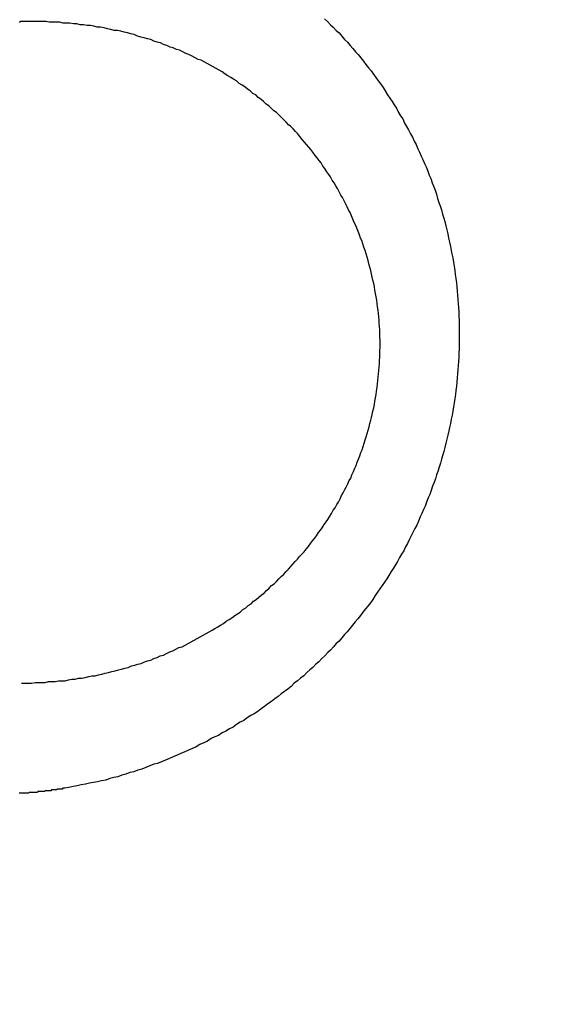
# Model space of a CAD drawing. Header units: millimetres. Extents: x -604189 to 881711, y -381903 to -7297.
# Tile 409 of 656: x -579671.94 to -579665.59, y -164980.04 to -164968.14. Entities that reach past the tile are written whole.
import ezdxf

# ---------------------------------------------------------------- set-up
doc = ezdxf.new("R2010")
doc.units = ezdxf.units.MM
doc.header["$LTSCALE"] = 100
doc.linetypes.add('0.5_0.5', pattern=[1, 0.5, -0.5])
doc.linetypes.add('ACAD_ISO04W100', pattern=[30.5, 24, -3, 0.5, -3])
doc.layers.get('Defpoints').update_dxf_attribs({"color": 30})
doc.layers.add('OPIS', color=7, linetype='Continuous')
doc.layers.add('strop osie', color=80, linetype='ACAD_ISO04W100', lineweight=5)
doc.styles.get("Standard").update_dxf_attribs({"font": 'romans.shx', "width": 0.5})
doc.dimstyles.new('1 50', dxfattribs={"dimtxt": 150, "dimasz": 80, "dimexe": 1, "dimexo": 1, "dimgap": 20, "dimtad": 1, "dimdec": 0, "dimlfac": 0.1, "dimtxsty": 'Standard', "dimblk": 'ARCHTICK', "dimcen": 200, "dimclrd": 2, "dimadec": 1, "dimazin": 0, "dimtfac": 1, "dimtdec": 0, "dimtmove": 0, "dimatfit": 3, "dimldrblk": 'ARCHTICK', "dimfxl": 120, "dimfxlon": 1, "dimtfill": 1, "dimarcsym": 0})

# ---------------------------------------------------------------- blocks, each defined once
blk = doc.blocks.new('_ArchTick')
at = {"layer": 'strop osie', "color": 0, "const_width": 0.15}
blk.add_lwpolyline([(-0.5, -0.5), (0.5, 0.5)], dxfattribs=at)
blk = doc.blocks.new('*D3294')
at = {"layer": 'Defpoints', "color": 0, "linetype": 'ByBlock', "lineweight": 5, "transparency": 16777216}
for p in [(-595783.126, -159420.303), (-593748.924, -159420.303), (-552118.935, -179940.303)]:
    blk.add_point(p, dxfattribs=at)
at = {"layer": 'OPIS', "color": 0, "linetype": 'Continuous', "lineweight": -2, "transparency": 16777216}
for p, q in [((-595723.126, -159420.303), (-595784.126, -159420.303)), ((-595723.126, -179940.303), (-595784.126, -179940.303))]:
    blk.add_line(p, q, dxfattribs=at)
at = {"layer": 'OPIS', "color": 2, "lineweight": -2, "transparency": 16777216}
blk.add_line((-595783.126, -179940.303), (-595783.126, -159420.303), dxfattribs=at)
at = {"layer": 'OPIS', "color": 2, "linetype": 'ByBlock', "lineweight": -2, "transparency": 16777216, "xscale": 80, "yscale": 80, "zscale": 80}
for p, rotation in [((-595783.126, -159420.303), 90), ((-595783.126, -179940.303), 270)]:
    blk.add_blockref('_ArchTick', p, dxfattribs=dict(at, rotation=rotation))
at = {"layer": 'OPIS', "color": 0, "linetype": 'ByBlock', "lineweight": 13, "transparency": 16777216, "insert": (-595878.126, -169680.303), "char_height": 150, "attachment_point": 5, "rotation": 90, "bg_fill": 3, "box_fill_scale": 1.1, "bg_fill_color": 256, "bg_fill_true_color": 13158600, "bg_fill_transparency": 0}
blk.add_mtext('2052', dxfattribs=at)

msp = doc.modelspace()

# ---------------------------------------------------------------- dimensions: what is measured, and where the dimension line sits
at = {"layer": 'OPIS', "color": 0, "linetype": 'ByBlock', "lineweight": 13}
dim = msp.add_linear_dim(base=(-595783.126, -159420.303), p1=(-552118.935, -179940.303), p2=(-593748.924, -159420.303), angle=90, dimstyle='1 50', override={"dimtmove": 1, "dimfxl": 60, "dimarcsym": 1}, dxfattribs=at)
dim.commit()
dim.dimension.update_dxf_attribs({"geometry": '*D3294', "text_midpoint": (-595878.126, -169680.303)})

# ---------------------------------------------------------------- next in the draw order: hatches: boundary and pattern name
at = {"layer": 'OPIS', "linetype": '0.5_0.5', "lineweight": 13}
h = msp.add_hatch(dxfattribs=at)
h.set_pattern_fill('ANSI37', color=0, scale=130)
h.set_pattern_definition([(45, (-597218.54, 256668.8), (-291.85832, 291.85832), []), (135, (-597218.54, 256668.8), (-291.85832, -291.85832), [])])
edge = h.paths.add_edge_path(flags=16)
edge.add_line((-570958.916, -168985.281), (-571058.916, -168985.281))
edge.add_line((-571058.916, -168985.281), (-572598.916, -168985.281))
edge.add_line((-572598.916, -168985.281), (-572598.915, -170470.3))
edge.add_line((-572598.915, -170470.3), (-570825.763, -170470.3))
edge.add_arc((-570508.916, -170339.099), 342.937, 180, 202.49364, ccw=False)
edge.add_arc((-570508.916, -170339.099), 342.937, 90, 180, ccw=False)
edge.add_line((-570508.916, -169996.163), (-570508.916, -169764.704))
edge.add_arc((-570058.916, -168985.281), 900, 180, 240, ccw=False)
edge = h.paths.add_edge_path(flags=17)
edge.add_line((-569358.915, -170085.281), (-569358.916, -168985.281))
edge.add_line((-569358.916, -168985.281), (-569358.917, -168985.281))
edge.add_line((-569358.917, -168985.281), (-569958.916, -168985.281))
edge.add_line((-569958.916, -168985.281), (-570058.916, -168985.281))
edge.add_line((-570058.916, -168985.281), (-570058.916, -168925.281))
edge.add_line((-570058.916, -168925.281), (-569958.916, -168925.281))
edge.add_line((-569958.916, -168925.281), (-569958.916, -168865.281))
edge.add_line((-569958.916, -168865.281), (-569358.916, -168865.281))
edge.add_line((-569358.916, -168865.281), (-569358.917, -166865.281))
edge.add_line((-569358.917, -166865.281), (-574098.917, -166865.286))
edge.add_line((-574098.917, -166865.286), (-574098.914, -171970.3))
edge.add_line((-574098.914, -171970.3), (-572608.913, -171970.3))
edge.add_line((-572608.913, -171970.3), (-571504.913, -170590.3))
edge.add_line((-571504.913, -170590.3), (-572718.915, -170590.3))
edge.add_line((-572718.915, -170590.3), (-572718.916, -168865.281))
edge.add_line((-572718.916, -168865.281), (-571058.916, -168865.281))
edge.add_line((-571058.916, -168865.281), (-571058.916, -168925.281))
edge.add_line((-571058.916, -168925.281), (-570958.916, -168925.281))
edge.add_line((-570958.916, -168925.281), (-570958.916, -168985.281))
edge.add_arc((-570058.916, -168985.281), 900, 180, 240)
edge.add_line((-570508.916, -169764.704), (-570508.916, -169996.163))
edge.add_arc((-570508.916, -170339.099), 342.937, 0, 90, ccw=False)
edge.add_arc((-570508.916, -170339.099), 342.937, 208.97989, 360, ccw=False)
edge.add_line((-570808.913, -170505.253), (-570808.913, -171171.086))
edge.add_arc((-570808.913, -171220.3), 49.214, 0, 90, ccw=False)
edge.add_arc((-570808.913, -171220.3), 49.214, 270, 360, ccw=False)
edge.add_line((-570808.913, -171269.514), (-570808.913, -171970.3))
edge.add_line((-570808.913, -171970.3), (-569358.914, -171970.3))
edge.add_line((-569358.914, -171970.3), (-569358.915, -170085.281))
h.paths.add_polyline_path([(-561118.924, -159870.303), (-590334.655, -159870.303), (-590334.655, -161470.303), (-562318.924, -161470.303), (-562318.924, -172095.292), (-561118.924, -172095.291), (-561118.924, -168350.303), (-552073.919, -168350.303), (-552073.92, -167150.303), (-561118.924, -167150.303)])
h.paths.add_polyline_path([(-572856.927, -169813.68), (-569451.07, -169813.68), (-569451.07, -169408.68), (-572856.927, -169408.68)], flags=16)
at = {"layer": 'OPIS', "linetype": 'ByBlock', "lineweight": 15}
h = msp.add_hatch(dxfattribs=at)
h.set_pattern_fill('ANSI37', color=0, scale=80, angle=45)
h.set_pattern_definition([(90, (-298582.96, 32475.8), (-254, 0), []), (180, (-298582.96, 32475.8), (-3e-14, -254), [])])
edge = h.paths.add_edge_path()
edge.add_arc((-579589.086, -167378.931), 50, 0, 90)
edge.add_line((-579589.086, -167328.931), (-579794.086, -167328.93))
edge.add_arc((-579794.086, -167378.93), 50, 89.9996, 180)
edge.add_line((-579844.086, -167378.93), (-579844.086, -167822.93))
edge.add_arc((-579794.086, -167822.93), 50, 180, 270)
edge.add_line((-579794.086, -167872.93), (-579589.085, -167872.931))
edge.add_arc((-579589.086, -167822.931), 50, 270.0014, 360)
edge.add_line((-579539.086, -167822.931), (-579539.086, -167378.931))
edge = h.paths.add_edge_path()
edge.add_arc((-579589.086, -167378.931), 50, 0, 90)
edge.add_line((-579589.086, -167328.931), (-579794.086, -167328.93))
edge.add_arc((-579794.086, -167378.93), 50, 89.9996, 180)
edge.add_line((-579844.086, -167378.93), (-579844.086, -167822.93))
edge.add_arc((-579794.086, -167822.93), 50, 180, 270)
edge.add_line((-579794.086, -167872.93), (-579589.085, -167872.931))
edge.add_arc((-579589.086, -167822.931), 50, 270.0014, 360)
edge.add_line((-579539.086, -167822.931), (-579539.086, -167378.931))
edge = h.paths.add_edge_path()
edge.add_line((-579899.087, -167300.93), (-579424.086, -167300.93))
edge.add_line((-579424.086, -167300.93), (-579424.086, -167900.93))
edge.add_line((-579424.086, -167900.93), (-579898.789, -167900.93))
edge.add_arc((-579899.086, -167892.935), 8, 180, 272.1285, ccw=False)
edge.add_line((-579907.086, -167892.935), (-579907.086, -167308.93))
edge.add_arc((-579899.086, -167308.93), 8, 90.0036, 180, ccw=False)
h.paths.add_polyline_path([(-581519.932, -164217.829), (-581520.004, -164223.092), (-581520.079, -164228.355), (-581520.156, -164233.617), (-581520.235, -164238.88), (-581520.318, -164244.143), (-581520.402, -164249.406), (-581520.489, -164254.669), (-581520.579, -164259.931), (-581520.671, -164265.194), (-581520.766, -164270.457), (-581520.863, -164275.719), (-581520.962, -164280.982), (-581521.064, -164286.244), (-581521.169, -164291.506), (-581521.276, -164296.769), (-581521.386, -164302.031), (-581521.498, -164307.293), (-581521.613, -164312.556), (-581521.73, -164317.818), (-581521.85, -164323.08), (-581521.972, -164328.342), (-581522.097, -164333.604), (-581522.225, -164338.866), (-581522.355, -164344.127), (-581522.488, -164349.389), (-581522.623, -164354.651), (-581522.76, -164359.913), (-581522.901, -164365.174), (-581523.043, -164370.436), (-581523.189, -164375.697), (-581523.337, -164380.958), (-581523.487, -164386.22), (-581523.64, -164391.481), (-581523.795, -164396.742), (-581523.953, -164402.003), (-581874.489, -164402.003), (-581874.664, -164396.198), (-581874.835, -164390.392), (-581875.003, -164384.587), (-581875.168, -164378.781), (-581875.329, -164372.976), (-581875.488, -164367.17), (-581875.643, -164361.364), (-581875.796, -164355.558), (-581875.945, -164349.752), (-581876.092, -164343.946), (-581876.235, -164338.14), (-581876.375, -164332.334), (-581876.512, -164326.527), (-581876.646, -164320.721), (-581876.777, -164314.914), (-581876.904, -164309.108), (-581877.029, -164303.301), (-581877.151, -164297.495), (-581877.269, -164291.688), (-581877.385, -164285.881), (-581877.497, -164280.074), (-581877.606, -164274.267), (-581877.713, -164268.461), (-581877.816, -164262.653), (-581877.916, -164256.846), (-581878.014, -164251.039), (-581878.108, -164245.232), (-581878.199, -164239.425), (-581878.287, -164233.618), (-581878.372, -164227.81), (-581878.454, -164222.003), (-581878.533, -164216.196), (-581878.609, -164210.388), (-581878.682, -164204.581), (-581878.751, -164198.773), (-581878.818, -164192.966), (-581878.881, -164187.158), (-581878.941, -164181.35), (-581878.997, -164175.543), (-581879.051, -164169.735), (-581879.101, -164163.927), (-581879.147, -164158.12), (-581879.191, -164152.312), (-581879.231, -164146.504), (-581879.267, -164140.696), (-581879.301, -164134.888), (-581879.332, -164129.081), (-581879.361, -164123.273), (-581879.388, -164117.465), (-581879.413, -164111.657), (-581879.437, -164105.849), (-581879.459, -164100.041), (-581879.475, -164094.233), (-581879.48, -164088.425), (-581879.472, -164082.617), (-581879.448, -164076.809), (-581879.406, -164071.002), (-581879.347, -164065.194), (-581879.269, -164059.387), (-581879.171, -164053.58), (-581879.054, -164047.773), (-581878.917, -164041.967), (-581878.759, -164036.161), (-581878.581, -164030.356), (-581878.381, -164024.551), (-581878.159, -164018.747), (-581877.914, -164012.944), (-581877.642, -164007.143), (-581877.341, -164001.342), (-581877.009, -163995.544), (-581876.642, -163989.748), (-581876.238, -163983.954), (-581875.795, -163978.163), (-581875.304, -163972.376), (-581874.753, -163966.594), (-581874.129, -163960.82), (-581873.419, -163955.056), (-581872.605, -163949.306), (-581871.67, -163943.574), (-581870.596, -163937.865), (-581869.362, -163932.188), (-581867.941, -163926.557), (-581866.302, -163920.987), (-581864.416, -163915.495), (-581862.246, -163910.11), (-581859.744, -163904.869), (-581856.869, -163899.824), (-581853.582, -163895.036), (-581849.851, -163890.591), (-581845.671, -163886.563), (-581841.105, -163882.977), (-581836.224, -163879.833), (-581831.097, -163877.106), (-581825.784, -163874.761), (-581820.336, -163872.759), (-581814.785, -163871.064), (-581809.154, -163869.636), (-581803.468, -163868.44), (-581797.747, -163867.44), (-581792, -163866.603), (-581786.235, -163865.9), (-581780.458, -163865.297), (-581774.674, -163864.778), (-581768.884, -163864.334), (-581763.088, -163863.958), (-581757.289, -163863.646), (-581751.486, -163863.39), (-581745.681, -163863.186), (-581739.874, -163863.026), (-581734.068, -163862.906), (-581728.26, -163862.819), (-581722.453, -163862.761), (-581716.645, -163862.725), (-581710.837, -163862.707), (-581705.029, -163862.7), (-581699.221, -163862.698), (-581693.958, -163862.699), (-581688.694, -163862.704), (-581683.431, -163862.718), (-581678.167, -163862.744), (-581672.904, -163862.788), (-581667.641, -163862.852), (-581662.379, -163862.942), (-581657.117, -163863.062), (-581651.856, -163863.215), (-581646.596, -163863.407), (-581641.337, -163863.64), (-581636.081, -163863.919), (-581630.828, -163864.249), (-581625.579, -163864.634), (-581620.334, -163865.078), (-581615.096, -163865.587), (-581609.864, -163866.17), (-581604.645, -163866.847), (-581599.442, -163867.642), (-581594.263, -163868.578), (-581589.115, -163869.676), (-581584.013, -163870.965), (-581578.971, -163872.474), (-581574.009, -163874.23), (-581569.153, -163876.259), (-581564.436, -163878.591), (-581559.896, -163881.253), (-581555.585, -163884.268), (-581551.554, -163887.652), (-581547.857, -163891.394), (-581544.534, -163895.471), (-581541.574, -163899.824), (-581538.952, -163904.387), (-581536.64, -163909.114), (-581534.606, -163913.968), (-581532.817, -163918.918), (-581531.241, -163923.939), (-581529.854, -163929.016), (-581528.636, -163934.137), (-581527.564, -163939.29), (-581526.619, -163944.467), (-581525.784, -163949.663), (-581525.048, -163954.875), (-581524.397, -163960.099), (-581523.818, -163965.33), (-581523.302, -163970.568), (-581522.84, -163975.811), (-581522.421, -163981.058), (-581522.037, -163986.308), (-581521.685, -163991.559), (-581521.363, -163996.813), (-581521.067, -164002.068), (-581520.796, -164007.324), (-581520.549, -164012.582), (-581520.322, -164017.84), (-581520.116, -164023.1), (-581519.928, -164028.36), (-581519.759, -164033.621), (-581519.607, -164038.882), (-581519.472, -164044.144), (-581519.354, -164049.406), (-581519.252, -164054.668), (-581519.166, -164059.931), (-581519.096, -164065.194), (-581519.041, -164070.457), (-581519.001, -164075.72), (-581518.976, -164080.984), (-581518.964, -164086.247), (-581518.964, -164091.51), (-581518.974, -164096.774), (-581518.991, -164102.037), (-581519.012, -164107.301), (-581519.034, -164112.564), (-581519.057, -164117.828), (-581519.081, -164123.091), (-581519.107, -164128.354), (-581519.135, -164133.618), (-581519.165, -164138.881), (-581519.197, -164144.144), (-581519.232, -164149.408), (-581519.269, -164154.671), (-581519.31, -164159.934), (-581519.353, -164165.198), (-581519.399, -164170.461), (-581519.447, -164175.724), (-581519.498, -164180.987), (-581519.552, -164186.25), (-581519.609, -164191.513), (-581519.668, -164196.777), (-581519.73, -164202.04), (-581519.795, -164207.303), (-581519.862, -164212.566)])
h.paths.add_polyline_path([(-582118.924, -164407.051), (-579418.924, -164407.051), (-579418.924, -162910.783), (-582118.924, -162910.783)])
h.paths.add_polyline_path([(-581950.717, -164839.225), (-581944.91, -164839.127), (-581939.103, -164839.033), (-581933.295, -164838.942), (-581927.488, -164838.854), (-581921.681, -164838.769), (-581915.873, -164838.687), (-581910.066, -164838.608), (-581904.259, -164838.532), (-581898.451, -164838.459), (-581892.644, -164838.39), (-581886.836, -164838.323), (-581881.028, -164838.26), (-581875.221, -164838.2), (-581869.413, -164838.144), (-581863.605, -164838.09), (-581857.798, -164838.04), (-581851.99, -164837.994), (-581846.182, -164837.95), (-581840.374, -164837.91), (-581834.567, -164837.874), (-581828.759, -164837.84), (-581822.951, -164837.809), (-581817.143, -164837.78), (-581811.335, -164837.753), (-581805.527, -164837.728), (-581799.719, -164837.704), (-581793.912, -164837.682), (-581788.104, -164837.666), (-581782.296, -164837.661), (-581776.488, -164837.669), (-581770.68, -164837.693), (-581764.872, -164837.735), (-581759.065, -164837.794), (-581753.257, -164837.872), (-581747.45, -164837.97), (-581741.643, -164838.087), (-581735.837, -164838.224), (-581730.031, -164838.382), (-581724.226, -164838.56), (-581718.422, -164838.76), (-581712.618, -164838.982), (-581706.815, -164839.227), (-581701.013, -164839.499), (-581695.213, -164839.8), (-581689.415, -164840.132), (-581683.618, -164840.499), (-581677.825, -164840.903), (-581672.034, -164841.346), (-581666.246, -164841.837), (-581660.465, -164842.388), (-581654.691, -164843.012), (-581648.927, -164843.722), (-581643.176, -164844.536), (-581637.444, -164845.471), (-581631.736, -164846.545), (-581626.059, -164847.779), (-581620.428, -164849.2), (-581614.858, -164850.839), (-581609.366, -164852.725), (-581603.98, -164854.895), (-581598.739, -164857.397), (-581593.694, -164860.272), (-581588.906, -164863.559), (-581584.462, -164867.29), (-581580.433, -164871.47), (-581576.847, -164876.036), (-581573.704, -164880.917), (-581570.976, -164886.044), (-581568.631, -164891.357), (-581566.63, -164896.805), (-581564.934, -164902.356), (-581563.507, -164907.987), (-581562.31, -164913.673), (-581561.31, -164919.394), (-581560.474, -164925.141), (-581559.77, -164930.906), (-581559.168, -164936.683), (-581558.648, -164942.467), (-581558.204, -164948.257), (-581557.829, -164954.053), (-581557.516, -164959.852), (-581557.261, -164965.655), (-581557.056, -164971.46), (-581556.897, -164977.267), (-581556.776, -164983.073), (-581556.69, -164988.881), (-581556.631, -164994.688), (-581556.596, -165000.496), (-581556.577, -165006.304), (-581556.57, -165012.112), (-581556.569, -165017.92), (-581556.57, -165023.183), (-581556.575, -165028.447), (-581556.588, -165033.71), (-581556.615, -165038.974), (-581556.658, -165044.237), (-581556.723, -165049.5), (-581556.813, -165054.762), (-581556.932, -165060.024), (-581557.086, -165065.285), (-581557.277, -165070.545), (-581557.51, -165075.804), (-581557.79, -165081.06), (-581558.119, -165086.313), (-581558.504, -165091.562), (-581558.949, -165096.807), (-581559.458, -165102.045), (-581560.04, -165107.276), (-581560.717, -165112.496), (-581561.513, -165117.699), (-581562.448, -165122.878), (-581563.547, -165128.026), (-581564.836, -165133.128), (-581566.345, -165138.17), (-581568.1, -165143.132), (-581570.129, -165147.988), (-581572.461, -165152.705), (-581575.123, -165157.245), (-581578.139, -165161.556), (-581581.522, -165165.587), (-581585.265, -165169.284), (-581589.342, -165172.607), (-581593.694, -165175.567), (-581598.257, -165178.189), (-581602.985, -165180.501), (-581607.838, -165182.535), (-581612.788, -165184.324), (-581617.81, -165185.9), (-581622.887, -165187.287), (-581628.007, -165188.505), (-581633.16, -165189.577), (-581638.337, -165190.522), (-581643.534, -165191.357), (-581648.746, -165192.093), (-581653.969, -165192.744), (-581659.201, -165193.323), (-581664.439, -165193.839), (-581669.682, -165194.301), (-581674.929, -165194.72), (-581680.178, -165195.104), (-581685.43, -165195.456), (-581690.683, -165195.778), (-581695.938, -165196.074), (-581701.195, -165196.345), (-581706.452, -165196.592), (-581711.711, -165196.819), (-581716.97, -165197.025), (-581722.23, -165197.213), (-581727.491, -165197.382), (-581732.752, -165197.534), (-581738.014, -165197.669), (-581743.276, -165197.787), (-581748.539, -165197.889), (-581753.801, -165197.975), (-581759.064, -165198.045), (-581764.327, -165198.1), (-581769.591, -165198.14), (-581774.854, -165198.165), (-581780.118, -165198.177), (-581785.381, -165198.177), (-581790.644, -165198.167), (-581795.908, -165198.15), (-581801.171, -165198.129), (-581806.435, -165198.107), (-581811.698, -165198.084), (-581816.961, -165198.06), (-581822.225, -165198.034), (-581827.488, -165198.006), (-581832.752, -165197.976), (-581838.015, -165197.944), (-581843.278, -165197.909), (-581848.541, -165197.872), (-581853.805, -165197.831), (-581859.068, -165197.788), (-581864.331, -165197.742), (-581869.594, -165197.694), (-581874.858, -165197.643), (-581880.121, -165197.589), (-581885.384, -165197.532), (-581890.647, -165197.473), (-581895.91, -165197.411), (-581901.173, -165197.346), (-581906.436, -165197.279), (-581911.699, -165197.209), (-581916.962, -165197.137), (-581922.225, -165197.062), (-581927.488, -165196.985), (-581932.751, -165196.906), (-581938.014, -165196.823), (-581943.276, -165196.739), (-581948.539, -165196.652), (-581953.802, -165196.562), (-581959.064, -165196.47), (-581964.327, -165196.375), (-581969.59, -165196.278), (-581974.852, -165196.179), (-581980.115, -165196.077), (-581985.377, -165195.972), (-581990.639, -165195.865), (-581995.902, -165195.755), (-582001.164, -165195.643), (-582006.426, -165195.528), (-582011.688, -165195.411), (-582016.95, -165195.291), (-582022.212, -165195.169), (-582027.474, -165195.044), (-582032.736, -165194.916), (-582037.998, -165194.786), (-582043.26, -165194.653), (-582048.521, -165194.518), (-582053.783, -165194.381), (-582059.045, -165194.24), (-582064.306, -165194.098), (-582069.568, -165193.952), (-582074.829, -165193.804), (-582080.09, -165193.654), (-582085.351, -165193.501), (-582090.613, -165193.346), (-582095.874, -165193.188), (-582095.874, -164842.652), (-582090.068, -164842.477), (-582084.263, -164842.306), (-582078.457, -164842.138), (-582072.652, -164841.973), (-582066.846, -164841.812), (-582061.04, -164841.653), (-582055.235, -164841.498), (-582049.429, -164841.345), (-582043.623, -164841.196), (-582037.817, -164841.049), (-582032.01, -164840.906), (-582026.204, -164840.766), (-582020.398, -164840.629), (-582014.591, -164840.495), (-582008.785, -164840.364), (-582002.978, -164840.237), (-581997.172, -164840.112), (-581991.365, -164839.99), (-581985.558, -164839.872), (-581979.752, -164839.756), (-581973.945, -164839.644), (-581968.138, -164839.535), (-581962.331, -164839.428), (-581956.524, -164839.325)])
edge = h.paths.add_edge_path()
edge.add_arc((-581748.924, -162268.543), 50, 0, 90.0004)
edge.add_line((-581748.924, -162218.543), (-581953.924, -162218.545))
edge.add_arc((-581953.924, -162268.545), 50, 90.0009, 180)
edge.add_line((-582003.924, -162268.545), (-582003.924, -162712.545))
edge.add_arc((-581953.924, -162712.545), 50, 180, 270.0022)
edge.add_line((-581953.922, -162762.545), (-581748.923, -162762.543))
edge.add_arc((-581748.924, -162712.543), 50, 270.0009, 360)
edge.add_line((-581698.924, -162712.543), (-581698.924, -162268.543))
edge = h.paths.add_edge_path()
edge.add_arc((-581748.924, -161668.543), 50, 0, 90.0004)
edge.add_line((-581748.924, -161618.543), (-581953.924, -161618.545))
edge.add_arc((-581953.924, -161668.545), 50, 90.0009, 180)
edge.add_line((-582003.924, -161668.545), (-582003.924, -162112.545))
edge.add_arc((-581953.924, -162112.545), 50, 180, 270.0022)
edge.add_line((-581953.922, -162162.545), (-581748.923, -162162.543))
edge.add_arc((-581748.924, -162112.543), 50, 270.0009, 360)
edge.add_line((-581698.924, -162112.543), (-581698.924, -161668.543))
h.paths.add_polyline_path([(-582118.924, -162790.543), (-579418.924, -162790.543), (-579418.924, -161590.543), (-582118.924, -161590.543)])
edge = h.paths.add_edge_path()
edge.add_arc((-579794.086, -168270.003), 50, 89.9996, 180)
edge.add_line((-579844.086, -168270.003), (-579844.086, -168714.003))
edge.add_arc((-579794.086, -168714.003), 50, 180, 270)
edge.add_line((-579794.086, -168764.003), (-579589.085, -168764.004))
edge.add_arc((-579589.086, -168714.004), 50, 270.0014, 360)
edge.add_line((-579539.086, -168714.004), (-579539.086, -168270.004))
edge.add_arc((-579589.086, -168270.004), 50, 0, 90)
edge.add_line((-579589.086, -168220.004), (-579794.086, -168220.003))
edge = h.paths.add_edge_path()
edge.add_arc((-579589.086, -169161.078), 50, 0, 90)
edge.add_line((-579589.086, -169111.078), (-579794.086, -169111.076))
edge.add_arc((-579794.086, -169161.076), 50, 89.9996, 180)
edge.add_line((-579844.086, -169161.076), (-579844.086, -169605.076))
edge.add_arc((-579794.086, -169605.076), 50, 180, 270)
edge.add_line((-579794.086, -169655.076), (-579589.085, -169655.078))
edge.add_arc((-579589.086, -169605.078), 50, 270.0014, 360)
edge.add_line((-579539.086, -169605.078), (-579539.086, -169161.078))
edge = h.paths.add_edge_path()
edge.add_arc((-579794.086, -170052.15), 50, 89.9996, 180)
edge.add_line((-579844.086, -170052.15), (-579844.086, -170496.15))
edge.add_arc((-579794.086, -170496.15), 50, 180, 270)
edge.add_line((-579794.086, -170546.15), (-579589.085, -170546.151))
edge.add_arc((-579589.086, -170496.151), 50, 270.0014, 360)
edge.add_line((-579539.086, -170496.151), (-579539.086, -170052.151))
edge.add_arc((-579589.086, -170052.151), 50, 0, 90)
edge.add_line((-579589.086, -170002.151), (-579794.086, -170002.15))
edge = h.paths.add_edge_path()
edge.add_arc((-579794.086, -170943.223), 50, 89.9996, 180)
edge.add_line((-579844.086, -170943.223), (-579844.086, -171387.223))
edge.add_arc((-579794.086, -171387.223), 50, 180, 270)
edge.add_line((-579794.086, -171437.223), (-579589.085, -171437.224))
edge.add_arc((-579589.086, -171387.224), 50, 270.0014, 360)
edge.add_line((-579539.086, -171387.224), (-579539.086, -170943.224))
edge.add_arc((-579589.086, -170943.224), 50, 0, 90)
edge.add_line((-579589.086, -170893.224), (-579794.086, -170893.223))
h.paths.add_polyline_path([(-579418.924, -164527.291), (-582118.924, -164527.291), (-582118.924, -171970.3), (-579418.924, -171970.3)])

# ---------------------------------------------------------------- next in the draw order: linework, layer by layer
at = {"color": 0}
for points in [[(-579671.872, -164968.158, 0), (-579671.88, -164968.158, 0), (-579671.889, -164968.158, 0), (-579671.897, -164968.158, 0), (-579671.905, -164968.158, 0), (-579671.914, -164968.158, 0), (-579671.922, -164968.158, 0), (-579671.93, -164968.158, 0), (-579671.939, -164968.168, 0), (-579671.947, -164968.168, 0)], [(-579671.917, -164976.158, 0), (-579671.877, -164976.158, 0), (-579671.836, -164976.158, 0), (-579671.796, -164976.158, 0), (-579671.755, -164976.148, 0), (-579671.714, -164976.148, 0), (-579671.674, -164976.148, 0), (-579671.633, -164976.148, 0), (-579671.593, -164976.138, 0), (-579671.552, -164976.138, 0), (-579671.511, -164976.138, 0), (-579671.471, -164976.128, 0), (-579671.43, -164976.128, 0), (-579671.39, -164976.128, 0), (-579671.349, -164976.118, 0), (-579671.308, -164976.108, 0), (-579671.268, -164976.108, 0), (-579671.228, -164976.098, 0), (-579671.187, -164976.098, 0), (-579671.147, -164976.088, 0), (-579671.106, -164976.078, 0), (-579671.066, -164976.068, 0), (-579671.026, -164976.068, 0), (-579670.986, -164976.058, 0), (-579670.946, -164976.048, 0), (-579670.906, -164976.038, 0), (-579670.866, -164976.028, 0), (-579670.826, -164976.018, 0), (-579670.786, -164976.008, 0), (-579670.747, -164975.998, 0), (-579670.707, -164975.988, 0), (-579670.667, -164975.978, 0), (-579670.628, -164975.968, 0), (-579670.589, -164975.948, 0), (-579670.549, -164975.938, 0), (-579670.51, -164975.928, 0), (-579670.471, -164975.918, 0), (-579670.432, -164975.898, 0), (-579670.394, -164975.888, 0), (-579670.355, -164975.878, 0), (-579670.317, -164975.858, 0), (-579670.278, -164975.848, 0), (-579670.24, -164975.828, 0), (-579670.202, -164975.818, 0), (-579670.164, -164975.798, 0), (-579670.126, -164975.778, 0), (-579670.088, -164975.768, 0), (-579670.051, -164975.748, 0), (-579670.014, -164975.728, 0), (-579669.976, -164975.718, 0), (-579669.939, -164975.698, 0), (-579669.902, -164975.678, 0), (-579669.866, -164975.658, 0), (-579669.829, -164975.638, 0), (-579669.793, -164975.618, 0), (-579669.757, -164975.598, 0), (-579669.721, -164975.578, 0), (-579669.685, -164975.558, 0), (-579669.65, -164975.538, 0), (-579669.614, -164975.518, 0), (-579669.579, -164975.498, 0), (-579669.544, -164975.478, 0), (-579669.51, -164975.458, 0), (-579669.475, -164975.438, 0), (-579669.441, -164975.408, 0), (-579669.407, -164975.388, 0), (-579669.373, -164975.368, 0), (-579669.339, -164975.338, 0), (-579669.306, -164975.318, 0), (-579669.273, -164975.298, 0), (-579669.24, -164975.268, 0), (-579669.207, -164975.248, 0), (-579669.175, -164975.218, 0), (-579669.142, -164975.198, 0), (-579669.111, -164975.168, 0), (-579669.079, -164975.148, 0), (-579669.047, -164975.118, 0), (-579669.016, -164975.088, 0), (-579668.985, -164975.068, 0), (-579668.954, -164975.038, 0), (-579668.924, -164975.008, 0), (-579668.894, -164974.978, 0), (-579668.864, -164974.958, 0), (-579668.834, -164974.928, 0), (-579668.805, -164974.898, 0), (-579668.776, -164974.868, 0), (-579668.747, -164974.838, 0), (-579668.719, -164974.808, 0), (-579668.69, -164974.778, 0), (-579668.662, -164974.748, 0), (-579668.635, -164974.718, 0), (-579668.607, -164974.688, 0), (-579668.58, -164974.658, 0), (-579668.554, -164974.628, 0), (-579668.527, -164974.598, 0), (-579668.501, -164974.568, 0), (-579668.475, -164974.538, 0), (-579668.45, -164974.508, 0), (-579668.424, -164974.468, 0), (-579668.399, -164974.438, 0), (-579668.375, -164974.408, 0), (-579668.351, -164974.378, 0), (-579668.327, -164974.338, 0), (-579668.303, -164974.308, 0), (-579668.28, -164974.278, 0), (-579668.257, -164974.238, 0), (-579668.234, -164974.208, 0), (-579668.212, -164974.178, 0), (-579668.19, -164974.138, 0), (-579668.168, -164974.108, 0), (-579668.147, -164974.068, 0), (-579668.126, -164974.038, 0), (-579668.106, -164973.998, 0), (-579668.086, -164973.968, 0), (-579668.066, -164973.928, 0), (-579668.046, -164973.888, 0), (-579668.027, -164973.858, 0), (-579668.009, -164973.818, 0), (-579667.99, -164973.788, 0), (-579667.972, -164973.748, 0), (-579667.955, -164973.708, 0), (-579667.937, -164973.678, 0), (-579667.921, -164973.638, 0), (-579667.904, -164973.598, 0), (-579667.888, -164973.558, 0), (-579667.872, -164973.528, 0), (-579667.857, -164973.488, 0), (-579667.842, -164973.448, 0), (-579667.828, -164973.408, 0), (-579667.813, -164973.368, 0), (-579667.8, -164973.338, 0), (-579667.786, -164973.298, 0), (-579667.773, -164973.258, 0), (-579667.761, -164973.218, 0), (-579667.749, -164973.178, 0), (-579667.737, -164973.138, 0), (-579667.726, -164973.098, 0), (-579667.715, -164973.058, 0), (-579667.704, -164973.018, 0), (-579667.694, -164972.978, 0), (-579667.685, -164972.948, 0), (-579667.676, -164972.908, 0), (-579667.667, -164972.868, 0), (-579667.658, -164972.828, 0), (-579667.65, -164972.788, 0), (-579667.643, -164972.748, 0), (-579667.636, -164972.708, 0), (-579667.629, -164972.668, 0), (-579667.623, -164972.628, 0), (-579667.617, -164972.578, 0), (-579667.612, -164972.538, 0), (-579667.607, -164972.498, 0), (-579667.603, -164972.458, 0), (-579667.599, -164972.418, 0), (-579667.595, -164972.378, 0), (-579667.592, -164972.338, 0), (-579667.589, -164972.298, 0), (-579667.587, -164972.258, 0), (-579667.585, -164972.218, 0), (-579667.584, -164972.178, 0), (-579667.583, -164972.138, 0), (-579667.582, -164972.098, 0), (-579667.582, -164972.058, 0), (-579667.582, -164972.018, 0), (-579667.583, -164971.968, 0), (-579667.585, -164971.928, 0), (-579667.586, -164971.888, 0), (-579667.588, -164971.848, 0), (-579667.591, -164971.808, 0), (-579667.594, -164971.768, 0), (-579667.598, -164971.728, 0), (-579667.602, -164971.688, 0), (-579667.606, -164971.648, 0), (-579667.611, -164971.608, 0), (-579667.617, -164971.568, 0), (-579667.622, -164971.528, 0), (-579667.629, -164971.488, 0), (-579667.635, -164971.448, 0), (-579667.643, -164971.408, 0), (-579667.65, -164971.368, 0), (-579667.658, -164971.328, 0), (-579667.667, -164971.288, 0), (-579667.676, -164971.248, 0), (-579667.685, -164971.208, 0), (-579667.695, -164971.168, 0), (-579667.705, -164971.128, 0), (-579667.716, -164971.088, 0), (-579667.727, -164971.048, 0), (-579667.739, -164971.008, 0), (-579667.751, -164970.968, 0), (-579667.763, -164970.928, 0), (-579667.776, -164970.888, 0), (-579667.789, -164970.848, 0), (-579667.803, -164970.808, 0), (-579667.817, -164970.778, 0), (-579667.831, -164970.738, 0), (-579667.846, -164970.698, 0), (-579667.861, -164970.658, 0), (-579667.877, -164970.618, 0), (-579667.893, -164970.588, 0), (-579667.91, -164970.548, 0), (-579667.927, -164970.508, 0), (-579667.944, -164970.468, 0), (-579667.962, -164970.438, 0), (-579667.98, -164970.398, 0), (-579667.998, -164970.358, 0), (-579668.017, -164970.328, 0), (-579668.036, -164970.288, 0), (-579668.056, -164970.258, 0), (-579668.076, -164970.218, 0), (-579668.096, -164970.178, 0), (-579668.117, -164970.148, 0), (-579668.138, -164970.108, 0), (-579668.159, -164970.078, 0), (-579668.181, -164970.038, 0), (-579668.203, -164970.008, 0), (-579668.226, -164969.978, 0), (-579668.248, -164969.938, 0), (-579668.272, -164969.908, 0), (-579668.295, -164969.868, 0), (-579668.319, -164969.838, 0), (-579668.343, -164969.808, 0), (-579668.368, -164969.778, 0), (-579668.393, -164969.738, 0), (-579668.418, -164969.708, 0), (-579668.444, -164969.678, 0), (-579668.47, -164969.648, 0), (-579668.496, -164969.618, 0), (-579668.523, -164969.588, 0), (-579668.55, -164969.548, 0), (-579668.577, -164969.518, 0), (-579668.605, -164969.488, 0), (-579668.633, -164969.458, 0), (-579668.661, -164969.428, 0), (-579668.689, -164969.408, 0), (-579668.718, -164969.378, 0), (-579668.747, -164969.348, 0), (-579668.777, -164969.318, 0), (-579668.806, -164969.288, 0), (-579668.836, -164969.258, 0), (-579668.867, -164969.238, 0), (-579668.897, -164969.208, 0), (-579668.928, -164969.178, 0), (-579668.959, -164969.158, 0), (-579668.991, -164969.128, 0), (-579669.022, -164969.098, 0), (-579669.054, -164969.078, 0), (-579669.086, -164969.048, 0), (-579669.119, -164969.028, 0), (-579669.152, -164968.998, 0), (-579669.185, -164968.978, 0), (-579669.218, -164968.948, 0), (-579669.251, -164968.928, 0), (-579669.285, -164968.908, 0), (-579669.319, -164968.878, 0), (-579669.353, -164968.858, 0), (-579669.388, -164968.838, 0), (-579669.422, -164968.818, 0), (-579669.457, -164968.798, 0), (-579669.493, -164968.768, 0), (-579669.528, -164968.748, 0), (-579669.564, -164968.728, 0), (-579669.599, -164968.708, 0), (-579669.635, -164968.688, 0), (-579669.672, -164968.668, 0), (-579669.708, -164968.648, 0), (-579669.745, -164968.628, 0), (-579669.782, -164968.618, 0), (-579669.819, -164968.598, 0), (-579669.856, -164968.578, 0), (-579669.893, -164968.558, 0), (-579669.931, -164968.548, 0), (-579669.969, -164968.528, 0), (-579670.007, -164968.508, 0), (-579670.045, -164968.498, 0), (-579670.083, -164968.478, 0), (-579670.122, -164968.468, 0), (-579670.161, -164968.448, 0), (-579670.199, -164968.438, 0), (-579670.238, -164968.418, 0), (-579670.278, -164968.408, 0), (-579670.317, -164968.398, 0), (-579670.356, -164968.378, 0), (-579670.396, -164968.368, 0), (-579670.436, -164968.358, 0), (-579670.475, -164968.348, 0), (-579670.515, -164968.338, 0), (-579670.555, -164968.318, 0), (-579670.596, -164968.308, 0), (-579670.636, -164968.298, 0), (-579670.676, -164968.288, 0), (-579670.717, -164968.278, 0), (-579670.757, -164968.268, 0), (-579670.798, -164968.268, 0), (-579670.839, -164968.258, 0), (-579670.879, -164968.248, 0), (-579670.92, -164968.238, 0), (-579670.961, -164968.228, 0), (-579671.002, -164968.228, 0), (-579671.044, -164968.218, 0), (-579671.085, -164968.208, 0), (-579671.126, -164968.208, 0), (-579671.167, -164968.198, 0), (-579671.209, -164968.198, 0), (-579671.25, -164968.188, 0), (-579671.291, -164968.188, 0), (-579671.333, -164968.178, 0), (-579671.374, -164968.178, 0), (-579671.416, -164968.178, 0), (-579671.457, -164968.168, 0), (-579671.499, -164968.168, 0), (-579671.54, -164968.168, 0), (-579671.582, -164968.168, 0), (-579671.623, -164968.158, 0), (-579671.665, -164968.158, 0), (-579671.706, -164968.158, 0), (-579671.748, -164968.158, 0), (-579671.789, -164968.158, 0), (-579671.831, -164968.158, 0), (-579671.872, -164968.158, 0)], [(-579668.253, -164968.128, 0), (-579668.217, -164968.158, 0), (-579668.182, -164968.198, 0), (-579668.147, -164968.228, 0), (-579668.112, -164968.268, 0), (-579668.078, -164968.298, 0), (-579668.044, -164968.338, 0), (-579668.01, -164968.378, 0), (-579667.976, -164968.408, 0), (-579667.943, -164968.448, 0), (-579667.911, -164968.488, 0), (-579667.878, -164968.528, 0), (-579667.846, -164968.558, 0), (-579667.814, -164968.598, 0), (-579667.783, -164968.638, 0), (-579667.752, -164968.678, 0), (-579667.722, -164968.718, 0), (-579667.691, -164968.758, 0), (-579667.661, -164968.798, 0), (-579667.632, -164968.838, 0), (-579667.603, -164968.878, 0), (-579667.574, -164968.918, 0), (-579667.546, -164968.958, 0), (-579667.518, -164968.998, 0), (-579667.49, -164969.048, 0), (-579667.463, -164969.088, 0), (-579667.436, -164969.128, 0), (-579667.41, -164969.168, 0), (-579667.384, -164969.208, 0), (-579667.358, -164969.258, 0), (-579667.333, -164969.298, 0), (-579667.308, -164969.338, 0), (-579667.284, -164969.388, 0), (-579667.26, -164969.428, 0), (-579667.236, -164969.468, 0), (-579667.213, -164969.518, 0), (-579667.19, -164969.558, 0), (-579667.168, -164969.608, 0), (-579667.146, -164969.648, 0), (-579667.125, -164969.698, 0), (-579667.104, -164969.738, 0), (-579667.083, -164969.788, 0), (-579667.063, -164969.828, 0), (-579667.043, -164969.878, 0), (-579667.024, -164969.918, 0), (-579667.005, -164969.968, 0), (-579666.986, -164970.018, 0), (-579666.968, -164970.058, 0), (-579666.951, -164970.108, 0), (-579666.933, -164970.158, 0), (-579666.917, -164970.198, 0), (-579666.9, -164970.248, 0), (-579666.885, -164970.298, 0), (-579666.869, -164970.348, 0), (-579666.854, -164970.388, 0), (-579666.84, -164970.438, 0), (-579666.826, -164970.488, 0), (-579666.812, -164970.538, 0), (-579666.799, -164970.578, 0), (-579666.787, -164970.628, 0), (-579666.775, -164970.678, 0), (-579666.763, -164970.728, 0), (-579666.752, -164970.778, 0), (-579666.741, -164970.828, 0), (-579666.731, -164970.878, 0), (-579666.721, -164970.928, 0), (-579666.712, -164970.968, 0), (-579666.703, -164971.018, 0), (-579666.694, -164971.068, 0), (-579666.686, -164971.118, 0), (-579666.679, -164971.168, 0), (-579666.672, -164971.218, 0), (-579666.665, -164971.268, 0), (-579666.659, -164971.318, 0), (-579666.654, -164971.368, 0), (-579666.649, -164971.418, 0), (-579666.644, -164971.468, 0), (-579666.64, -164971.518, 0), (-579666.636, -164971.568, 0), (-579666.633, -164971.618, 0), (-579666.63, -164971.668, 0), (-579666.628, -164971.718, 0), (-579666.626, -164971.768, 0), (-579666.624, -164971.818, 0), (-579666.623, -164971.868, 0), (-579666.623, -164971.918, 0), (-579666.623, -164971.968, 0), (-579666.623, -164972.018, 0), (-579666.624, -164972.068, 0), (-579666.626, -164972.118, 0), (-579666.628, -164972.168, 0), (-579666.63, -164972.218, 0), (-579666.633, -164972.268, 0), (-579666.636, -164972.318, 0), (-579666.64, -164972.368, 0), (-579666.644, -164972.418, 0), (-579666.648, -164972.468, 0), (-579666.653, -164972.518, 0), (-579666.659, -164972.568, 0), (-579666.665, -164972.618, 0), (-579666.671, -164972.668, 0), (-579666.678, -164972.718, 0), (-579666.686, -164972.768, 0), (-579666.694, -164972.818, 0), (-579666.702, -164972.868, 0), (-579666.711, -164972.918, 0), (-579666.72, -164972.968, 0), (-579666.73, -164973.018, 0), (-579666.74, -164973.068, 0), (-579666.75, -164973.108, 0), (-579666.762, -164973.158, 0), (-579666.773, -164973.208, 0), (-579666.785, -164973.258, 0), (-579666.798, -164973.308, 0), (-579666.81, -164973.358, 0), (-579666.824, -164973.398, 0), (-579666.838, -164973.448, 0), (-579666.852, -164973.498, 0), (-579666.866, -164973.548, 0), (-579666.882, -164973.598, 0), (-579666.897, -164973.638, 0), (-579666.913, -164973.688, 0), (-579666.93, -164973.738, 0), (-579666.946, -164973.778, 0), (-579666.964, -164973.828, 0), (-579666.981, -164973.878, 0), (-579667, -164973.918, 0), (-579667.018, -164973.968, 0), (-579667.037, -164974.018, 0), (-579667.056, -164974.058, 0), (-579667.076, -164974.108, 0), (-579667.096, -164974.148, 0), (-579667.117, -164974.198, 0), (-579667.138, -164974.248, 0), (-579667.16, -164974.288, 0), (-579667.181, -164974.328, 0), (-579667.204, -164974.378, 0), (-579667.226, -164974.418, 0), (-579667.249, -164974.468, 0), (-579667.273, -164974.508, 0), (-579667.296, -164974.558, 0), (-579667.321, -164974.598, 0), (-579667.345, -164974.638, 0), (-579667.37, -164974.688, 0), (-579667.395, -164974.728, 0), (-579667.421, -164974.768, 0), (-579667.447, -164974.808, 0), (-579667.474, -164974.858, 0), (-579667.501, -164974.898, 0), (-579667.528, -164974.938, 0), (-579667.555, -164974.978, 0), (-579667.583, -164975.018, 0), (-579667.611, -164975.058, 0), (-579667.64, -164975.098, 0), (-579667.669, -164975.148, 0), (-579667.698, -164975.188, 0), (-579667.728, -164975.228, 0), (-579667.758, -164975.258, 0), (-579667.789, -164975.298, 0), (-579667.819, -164975.338, 0), (-579667.851, -164975.378, 0), (-579667.882, -164975.418, 0), (-579667.914, -164975.458, 0), (-579667.946, -164975.498, 0), (-579667.978, -164975.538, 0), (-579668.011, -164975.568, 0), (-579668.044, -164975.608, 0), (-579668.078, -164975.648, 0), (-579668.112, -164975.678, 0), (-579668.146, -164975.718, 0), (-579668.18, -164975.758, 0), (-579668.215, -164975.788, 0), (-579668.25, -164975.828, 0), (-579668.286, -164975.858, 0), (-579668.322, -164975.898, 0), (-579668.358, -164975.928, 0), (-579668.394, -164975.968, 0), (-579668.431, -164975.998, 0), (-579668.468, -164976.028, 0), (-579668.505, -164976.068, 0), (-579668.543, -164976.098, 0), (-579668.581, -164976.128, 0), (-579668.619, -164976.158, 0), (-579668.658, -164976.198, 0), (-579668.697, -164976.228, 0), (-579668.736, -164976.258, 0), (-579668.776, -164976.288, 0), (-579668.816, -164976.318, 0), (-579668.856, -164976.348, 0), (-579668.896, -164976.378, 0), (-579668.937, -164976.408, 0), (-579668.978, -164976.438, 0), (-579669.019, -164976.468, 0), (-579669.061, -164976.498, 0), (-579669.103, -164976.528, 0), (-579669.145, -164976.548, 0), (-579669.187, -164976.578, 0), (-579669.23, -164976.608, 0), (-579669.273, -164976.628, 0), (-579669.316, -164976.658, 0), (-579669.359, -164976.688, 0), (-579669.403, -164976.708, 0), (-579669.447, -164976.738, 0), (-579669.491, -164976.758, 0), (-579669.535, -164976.788, 0), (-579669.58, -164976.808, 0), (-579669.624, -164976.828, 0), (-579669.669, -164976.858, 0), (-579669.715, -164976.878, 0), (-579669.76, -164976.898, 0), (-579669.806, -164976.928, 0), (-579669.852, -164976.948, 0), (-579669.898, -164976.968, 0), (-579669.944, -164976.988, 0), (-579669.99, -164977.008, 0), (-579670.037, -164977.028, 0), (-579670.083, -164977.048, 0), (-579670.13, -164977.068, 0), (-579670.177, -164977.088, 0), (-579670.225, -164977.108, 0), (-579670.272, -164977.128, 0), (-579670.319, -164977.138, 0), (-579670.367, -164977.158, 0), (-579670.415, -164977.178, 0), (-579670.463, -164977.198, 0), (-579670.511, -164977.208, 0), (-579670.559, -164977.228, 0), (-579670.608, -164977.238, 0), (-579670.656, -164977.258, 0), (-579670.705, -164977.268, 0), (-579670.753, -164977.288, 0), (-579670.802, -164977.298, 0), (-579670.851, -164977.308, 0), (-579670.9, -164977.328, 0), (-579670.949, -164977.338, 0), (-579670.998, -164977.348, 0), (-579671.047, -164977.358, 0), (-579671.096, -164977.368, 0), (-579671.146, -164977.378, 0), (-579671.195, -164977.388, 0), (-579671.245, -164977.398, 0), (-579671.294, -164977.408, 0), (-579671.344, -164977.418, 0), (-579671.393, -164977.428, 0)], [(-579671.393, -164977.428, 0), (-579671.4, -164977.428, 0), (-579671.406, -164977.428, 0), (-579671.412, -164977.428, 0), (-579671.418, -164977.428, 0), (-579671.425, -164977.438, 0), (-579671.431, -164977.438, 0), (-579671.437, -164977.438, 0), (-579671.443, -164977.438, 0), (-579671.45, -164977.438, 0), (-579671.456, -164977.438, 0), (-579671.462, -164977.438, 0), (-579671.468, -164977.438, 0), (-579671.475, -164977.438, 0), (-579671.481, -164977.438, 0), (-579671.487, -164977.438, 0), (-579671.493, -164977.448, 0), (-579671.5, -164977.448, 0), (-579671.506, -164977.448, 0), (-579671.512, -164977.448, 0), (-579671.519, -164977.448, 0), (-579671.525, -164977.448, 0), (-579671.531, -164977.448, 0), (-579671.537, -164977.448, 0), (-579671.544, -164977.448, 0), (-579671.55, -164977.448, 0), (-579671.556, -164977.448, 0), (-579671.562, -164977.458, 0), (-579671.569, -164977.458, 0), (-579671.575, -164977.458, 0), (-579671.581, -164977.458, 0), (-579671.587, -164977.458, 0), (-579671.594, -164977.458, 0), (-579671.6, -164977.458, 0), (-579671.606, -164977.458, 0), (-579671.612, -164977.458, 0), (-579671.619, -164977.458, 0), (-579671.625, -164977.458, 0), (-579671.631, -164977.458, 0), (-579671.637, -164977.468, 0), (-579671.644, -164977.468, 0), (-579671.65, -164977.468, 0), (-579671.656, -164977.468, 0), (-579671.663, -164977.468, 0), (-579671.669, -164977.468, 0), (-579671.675, -164977.468, 0), (-579671.681, -164977.468, 0), (-579671.688, -164977.468, 0), (-579671.694, -164977.468, 0), (-579671.7, -164977.468, 0), (-579671.706, -164977.468, 0), (-579671.713, -164977.468, 0), (-579671.719, -164977.468, 0), (-579671.725, -164977.478, 0), (-579671.731, -164977.478, 0), (-579671.738, -164977.478, 0), (-579671.744, -164977.478, 0), (-579671.75, -164977.478, 0), (-579671.757, -164977.478, 0), (-579671.763, -164977.478, 0), (-579671.769, -164977.478, 0), (-579671.775, -164977.478, 0), (-579671.782, -164977.478, 0), (-579671.788, -164977.478, 0), (-579671.794, -164977.478, 0), (-579671.8, -164977.478, 0), (-579671.807, -164977.478, 0), (-579671.813, -164977.478, 0), (-579671.819, -164977.478, 0), (-579671.826, -164977.478, 0), (-579671.832, -164977.488, 0), (-579671.838, -164977.488, 0), (-579671.844, -164977.488, 0), (-579671.851, -164977.488, 0), (-579671.857, -164977.488, 0), (-579671.863, -164977.488, 0), (-579671.869, -164977.488, 0), (-579671.876, -164977.488, 0), (-579671.882, -164977.488, 0), (-579671.888, -164977.488, 0), (-579671.895, -164977.488, 0), (-579671.901, -164977.488, 0), (-579671.907, -164977.488, 0), (-579671.913, -164977.488, 0), (-579671.92, -164977.488, 0), (-579671.926, -164977.488, 0), (-579671.932, -164977.488, 0), (-579671.938, -164977.488, 0), (-579671.945, -164977.488, 0)]]:
    msp.add_polyline3d(points, dxfattribs=at)

doc.saveas('drawing.dxf')
